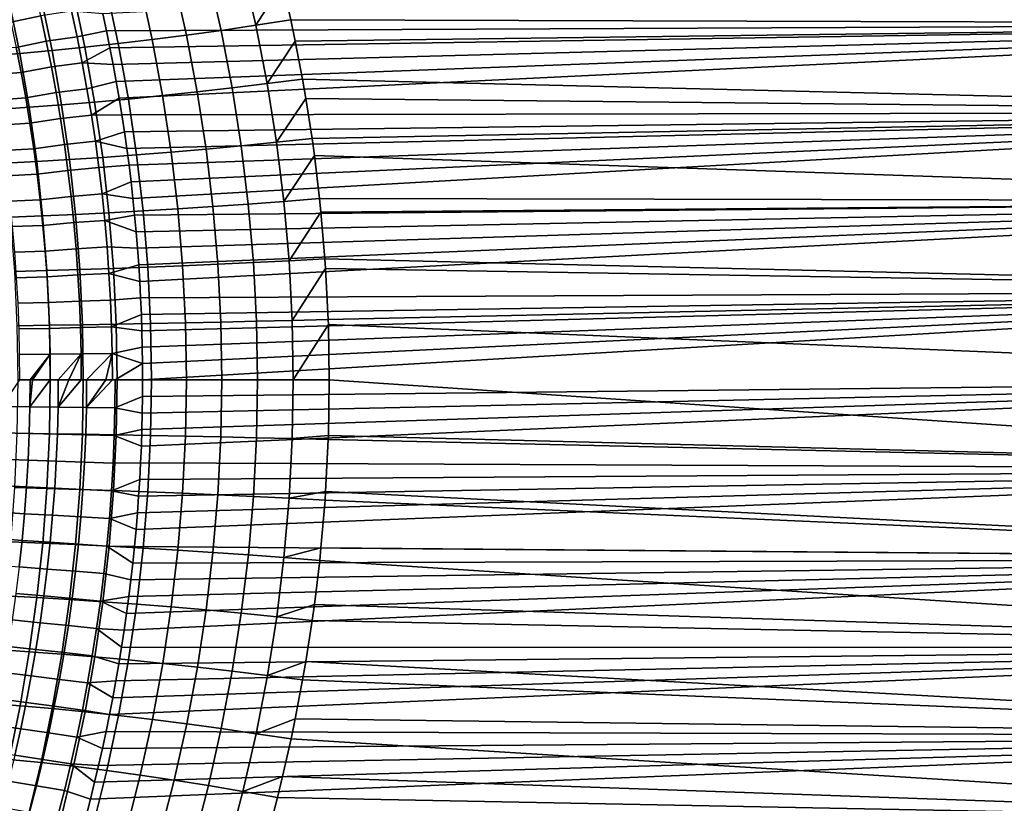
# Model space of a CAD drawing. Header units: metres. Extents: x -32 to 117, y -314 to 32.
# Tile 215 of 380: x 33 to 46, y -5 to 5. Entities that reach past the tile are written whole.
import ezdxf

# ---------------------------------------------------------------- set-up
doc = ezdxf.new("R2010")
doc.units = ezdxf.units.M
doc.layers.add('solid_24_501_064_XXX', color=7, linetype='CONTINUOUS')

msp = doc.modelspace()

# ---------------------------------------------------------------- linework, layer by layer
at = {"layer": 'solid_24_501_064_XXX'}
for points in [[(34.617878, 4.517783, 79.633125), (54.700001, 4.608648, 79.618118), (54.700001, 5.746029, 79.404068), (34.571262, 4.736703, 79.596443)], [(36.895153, 5.13135, 24.474207), (36.826054, 5.414036, 24.52841), (54.700001, 5.746029, 24.595928), (54.700001, 4.608648, 24.381884)], [(36.378922, 5.335156, 24.500599), (36.826054, 5.414036, 24.52841), (36.895153, 5.13135, 24.474207), (36.550491, 4.588867, 24.366161)], [(35.933296, 5.259676, 24.448963), (36.100128, 4.522869, 24.317999), (35.652317, 4.461311, 24.246023), (35.490173, 5.189285, 24.373943)], [(36.378922, 5.335156, 24.500599), (36.550491, 4.588867, 24.366161), (36.100128, 4.522869, 24.317999), (35.933296, 5.259676, 24.448963)], [(35.050785, 5.124181, 24.275745), (35.208328, 4.404368, 24.150433), (34.769424, 4.352199, 24.0315), (34.616364, 5.064547, 24.154648)], [(35.490173, 5.189285, 24.373943), (35.652317, 4.461311, 24.246023), (35.208328, 4.404368, 24.150433), (35.050785, 5.124181, 24.275745)], [(36.550491, 4.588867, 24.366161), (36.895153, 5.13135, 24.474207), (37.002556, 4.657771, 24.390125)], [(37.002556, 4.657771, 24.390125), (36.895153, 5.13135, 24.474207), (54.700001, 4.608648, 24.381884)], [(33.377487, 4.627478, 79.700111), (33.766647, 4.71253, 79.638046), (33.690426, 5.041363, 79.579994), (33.302933, 4.950762, 79.644249)], [(34.188122, 5.010549, 24.010988), (34.336845, 4.304954, 23.889565), (33.911812, 4.262765, 23.725023), (33.767262, 4.962337, 23.845167)], [(34.616364, 5.064547, 24.154648), (34.769424, 4.352199, 24.0315), (34.336845, 4.304954, 23.889565), (34.188122, 5.010549, 24.010988)], [(33.354961, 4.920049, 23.657652), (33.495537, 4.225752, 23.538347), (33.089195, 4.194021, 23.330063), (32.95237, 4.883801, 23.448963)], [(33.767262, 4.962337, 23.845167), (33.911812, 4.262765, 23.725023), (33.495537, 4.225752, 23.538347), (33.354961, 4.920049, 23.657652)], [(34.235729, 4.439097, 79.654892), (34.163723, 4.773396, 79.599144), (33.766647, 4.71253, 79.638046), (33.837917, 4.382247, 79.692307)], [(34.163723, 4.773396, 79.599144), (34.235729, 4.439097, 79.654892), (34.617878, 4.517783, 79.633125), (34.571262, 4.736703, 79.596443)], [(33.447193, 4.30284, 79.752319), (33.837917, 4.382247, 79.692307), (33.766647, 4.71253, 79.638046), (33.377487, 4.627478, 79.700111)], [(34.617878, 4.517783, 79.633125), (34.662117, 4.299245, 79.667969), (54.700001, 4.608648, 79.618118)], [(34.662117, 4.299245, 79.667969), (34.704029, 4.081063, 79.700989), (54.700001, 4.608648, 79.618118)], [(34.704029, 4.081063, 79.700989), (34.743671, 3.863208, 79.732216), (54.700001, 4.608648, 79.618118)], [(34.743671, 3.863208, 79.732216), (34.781094, 3.645652, 79.76165), (54.700001, 4.608648, 79.618118)], [(34.816349, 3.428367, 79.789322), (54.700001, 3.463393, 79.784973), (54.700001, 4.608648, 79.618118), (34.781094, 3.645652, 79.76165)], [(36.550491, 4.588867, 24.366161), (36.696968, 3.835373, 24.251461), (36.242493, 3.779433, 24.206348), (36.100128, 4.522869, 24.317999)], [(36.550491, 4.588867, 24.366161), (37.002556, 4.657771, 24.390125), (37.059406, 4.385205, 24.345526), (36.696968, 3.835373, 24.251461)], [(37.059406, 4.385205, 24.345526), (37.002556, 4.657771, 24.390125), (54.700001, 4.608648, 24.381884)], [(37.152939, 3.893719, 24.272055), (37.059406, 4.385205, 24.345526), (54.700001, 4.608648, 24.381884), (54.700001, 3.463393, 24.215023)], [(34.302677, 4.103363, 79.706711), (34.662117, 4.299245, 79.667969), (34.617878, 4.517783, 79.633125), (34.235729, 4.439097, 79.654892)], [(35.652317, 4.461311, 24.246023), (35.790623, 3.727247, 24.137047), (35.342655, 3.678966, 24.043755), (35.208328, 4.404368, 24.150433)], [(36.100128, 4.522869, 24.317999), (36.242493, 3.779433, 24.206348), (35.790623, 3.727247, 24.137047), (35.652317, 4.461311, 24.246023)], [(33.511978, 3.976928, 79.800827), (33.904171, 4.050599, 79.742744), (33.837917, 4.382247, 79.692307), (33.447193, 4.30284, 79.752319)], [(34.302677, 4.103363, 79.706711), (34.235729, 4.439097, 79.654892), (33.837917, 4.382247, 79.692307), (33.904171, 4.050599, 79.742744)], [(34.769424, 4.352199, 24.0315), (34.899864, 3.634728, 23.926735), (34.463524, 3.594659, 23.786327), (34.336845, 4.304954, 23.889565)], [(35.208328, 4.404368, 24.150433), (35.342655, 3.678966, 24.043755), (34.899864, 3.634728, 23.926735), (34.769424, 4.352199, 24.0315)], [(36.696968, 3.835373, 24.251461), (37.059406, 4.385205, 24.345526), (37.152939, 3.893719, 24.272055)], [(33.050079, 4.27019, 79.82402), (33.114708, 3.946575, 79.871635), (33.511978, 3.976928, 79.800827), (33.447193, 4.30284, 79.752319)], [(33.495537, 4.225752, 23.538347), (33.615166, 3.527475, 23.437017), (33.205578, 3.500553, 23.229115), (33.089195, 4.194021, 23.330063)], [(33.911812, 4.262765, 23.725023), (34.034882, 3.558874, 23.622932), (33.615166, 3.527475, 23.437017), (33.495537, 4.225752, 23.538347)], [(34.336845, 4.304954, 23.889565), (34.463524, 3.594659, 23.786327), (34.034882, 3.558874, 23.622932), (33.911812, 4.262765, 23.725023)], [(34.302677, 4.103363, 79.706711), (34.704029, 4.081063, 79.700989), (34.662117, 4.299245, 79.667969)], [(34.364494, 3.766281, 79.754555), (34.302677, 4.103363, 79.706711), (33.904171, 4.050599, 79.742744), (33.965343, 3.717669, 79.789307)], [(34.302677, 4.103363, 79.706711), (34.364494, 3.766281, 79.754555), (34.743671, 3.863208, 79.732216), (34.704029, 4.081063, 79.700989)], [(33.114708, 3.946575, 79.871635), (33.174374, 3.621813, 79.915573), (33.571793, 3.649817, 79.845604), (33.511978, 3.976928, 79.800827)], [(33.571793, 3.649817, 79.845604), (33.965343, 3.717669, 79.789307), (33.904171, 4.050599, 79.742744), (33.511978, 3.976928, 79.800827)], [(34.42112, 3.427936, 79.798378), (34.781094, 3.645652, 79.76165), (34.743671, 3.863208, 79.732216), (34.364494, 3.766281, 79.754555)], [(36.696968, 3.835373, 24.251461), (36.817749, 3.075746, 24.156921), (36.359837, 3.03036, 24.11438), (36.242493, 3.779433, 24.206348)], [(36.696968, 3.835373, 24.251461), (37.152939, 3.893719, 24.272055), (37.196266, 3.643303, 24.238041), (36.817749, 3.075746, 24.156921)], [(37.196266, 3.643303, 24.238041), (37.152939, 3.893719, 24.272055), (54.700001, 3.463393, 24.215023)], [(33.626575, 3.321587, 79.886604), (34.021378, 3.383538, 79.831947), (33.965343, 3.717669, 79.789307), (33.571793, 3.649817, 79.845604)], [(34.42112, 3.427936, 79.798378), (34.364494, 3.766281, 79.754555), (33.965343, 3.717669, 79.789307), (34.021378, 3.383538, 79.831947)], [(35.790623, 3.727247, 24.137047), (35.904572, 2.988016, 24.047337), (35.45327, 2.948835, 23.955984), (35.342655, 3.678966, 24.043755)], [(36.242493, 3.779433, 24.206348), (36.359837, 3.03036, 24.11438), (35.904572, 2.988016, 24.047337), (35.790623, 3.727247, 24.137047)], [(33.174374, 3.621813, 79.915573), (33.229015, 3.295977, 79.955803), (33.626575, 3.321587, 79.886604), (33.571793, 3.649817, 79.845604)], [(34.463524, 3.594659, 23.786327), (34.567753, 2.880406, 23.701479), (34.136093, 2.851356, 23.539059), (34.034882, 3.558874, 23.622932)], [(34.42112, 3.427936, 79.798378), (34.816349, 3.428367, 79.789322), (34.781094, 3.645652, 79.76165)], [(34.899864, 3.634728, 23.926735), (35.007236, 2.91293, 23.840588), (34.567753, 2.880406, 23.701479), (34.463524, 3.594659, 23.786327)], [(35.342655, 3.678966, 24.043755), (35.45327, 2.948835, 23.955984), (35.007236, 2.91293, 23.840588), (34.899864, 3.634728, 23.926735)], [(36.817749, 3.075746, 24.156921), (37.196266, 3.643303, 24.238041), (37.277199, 3.123056, 24.174715)], [(37.277199, 3.123056, 24.174715), (37.196266, 3.643303, 24.238041), (54.700001, 3.463393, 24.215023)], [(33.615166, 3.527475, 23.437017), (33.713505, 2.825863, 23.3538), (33.301205, 2.804002, 23.146233), (33.205578, 3.500553, 23.229115)], [(34.034882, 3.558874, 23.622932), (34.136093, 2.851356, 23.539059), (33.713505, 2.825863, 23.3538), (33.615166, 3.527475, 23.437017)], [(34.816349, 3.428367, 79.789322), (34.849384, 3.211418, 79.815224), (54.700001, 3.463393, 79.784973)], [(34.849384, 3.211418, 79.815224), (34.880085, 2.994921, 79.839371), (54.700001, 3.463393, 79.784973)], [(34.880085, 2.994921, 79.839371), (34.908504, 2.778843, 79.861763), (54.700001, 3.463393, 79.784973)], [(34.908504, 2.778843, 79.861763), (34.934685, 2.56315, 79.882439), (54.700001, 3.463393, 79.784973)], [(34.934685, 2.56315, 79.882439), (34.958679, 2.347806, 79.901398), (54.700001, 3.463393, 79.784973)], [(34.980534, 2.132776, 79.918655), (54.700001, 2.312222, 79.904366), (54.700001, 3.463393, 79.784973), (34.958679, 2.347806, 79.901398)], [(37.307285, 2.905457, 24.151152), (37.277199, 3.123056, 24.174715), (54.700001, 3.463393, 24.215023), (54.700001, 2.312222, 24.095634)], [(33.229015, 3.295977, 79.955803), (33.27858, 2.969142, 79.992271), (33.676266, 2.992314, 79.923775), (33.626575, 3.321587, 79.886604)], [(33.676266, 2.992314, 79.923775), (34.072212, 3.048291, 79.870621), (34.021378, 3.383538, 79.831947), (33.626575, 3.321587, 79.886604)], [(34.472492, 3.088418, 79.838127), (34.42112, 3.427936, 79.798378), (34.021378, 3.383538, 79.831947), (34.072212, 3.048291, 79.870621)], [(34.42112, 3.427936, 79.798378), (34.472492, 3.088418, 79.838127), (34.849384, 3.211418, 79.815224), (34.816349, 3.428367, 79.789322)], [(34.472492, 3.088418, 79.838127), (34.880085, 2.994921, 79.839371), (34.849384, 3.211418, 79.815224)], [(34.518555, 2.747822, 79.873764), (34.472492, 3.088418, 79.838127), (34.072212, 3.048291, 79.870621), (34.117786, 2.71202, 79.905281)], [(34.472492, 3.088418, 79.838127), (34.518555, 2.747822, 79.873764), (34.908504, 2.778843, 79.861763), (34.880085, 2.994921, 79.839371)], [(36.817749, 3.075746, 24.156921), (36.912247, 2.311052, 24.082972), (36.451614, 2.276637, 24.042479), (36.359837, 3.03036, 24.11438)], [(36.817749, 3.075746, 24.156921), (37.277199, 3.123056, 24.174715), (37.307285, 2.905457, 24.151152), (36.912247, 2.311052, 24.082972)], [(33.27858, 2.969142, 79.992271), (33.323017, 2.641392, 80.024956), (33.720818, 2.662088, 79.957092), (33.676266, 2.992314, 79.923775)], [(33.720818, 2.662088, 79.957092), (34.117786, 2.71202, 79.905281), (34.072212, 3.048291, 79.870621), (33.676266, 2.992314, 79.923775)], [(35.45327, 2.948835, 23.955984), (35.539726, 2.214809, 23.887432), (35.091122, 2.187576, 23.773331), (35.007236, 2.91293, 23.840588)], [(35.904572, 2.988016, 24.047337), (35.993664, 2.244525, 23.977236), (35.539726, 2.214809, 23.887432), (35.45327, 2.948835, 23.955984)], [(36.359837, 3.03036, 24.11438), (36.451614, 2.276637, 24.042479), (35.993664, 2.244525, 23.977236), (35.904572, 2.988016, 24.047337)], [(33.713505, 2.825863, 23.3538), (33.790245, 2.121524, 23.288897), (33.375805, 2.104936, 23.081608), (33.301205, 2.804002, 23.146233)], [(34.136093, 2.851356, 23.539059), (34.215107, 2.140865, 23.473627), (33.790245, 2.121524, 23.288897), (33.713505, 2.825863, 23.3538)], [(34.567753, 2.880406, 23.701479), (34.649155, 2.162904, 23.635263), (34.215107, 2.140865, 23.473627), (34.136093, 2.851356, 23.539059)], [(35.007236, 2.91293, 23.840588), (35.091122, 2.187576, 23.773331), (34.649155, 2.162904, 23.635263), (34.567753, 2.880406, 23.701479)], [(36.912247, 2.311052, 24.082972), (37.307285, 2.905457, 24.151152), (37.374268, 2.346811, 24.098522)], [(37.374268, 2.346811, 24.098522), (37.307285, 2.905457, 24.151152), (54.700001, 2.312222, 24.095634)], [(33.760208, 2.331022, 79.986542), (34.158085, 2.374848, 79.935928), (34.117786, 2.71202, 79.905281), (33.720818, 2.662088, 79.957092)], [(34.559284, 2.406277, 79.905266), (34.518555, 2.747822, 79.873764), (34.117786, 2.71202, 79.905281), (34.158085, 2.374848, 79.935928)], [(34.518555, 2.747822, 79.873764), (34.559284, 2.406277, 79.905266), (34.934685, 2.56315, 79.882439), (34.908504, 2.778843, 79.861763)], [(33.323017, 2.641392, 80.024956), (33.362305, 2.312837, 80.053833), (33.760208, 2.331022, 79.986542), (33.720818, 2.662088, 79.957092)], [(34.559284, 2.406277, 79.905266), (34.958679, 2.347806, 79.901398), (34.934685, 2.56315, 79.882439)], [(33.362305, 2.312837, 80.053833), (33.39642, 1.983592, 80.078911), (33.794415, 1.999236, 80.012108), (33.760208, 2.331022, 79.986542)], [(33.794415, 1.999236, 80.012108), (34.193081, 2.0369, 79.962532), (34.158085, 2.374848, 79.935928), (33.760208, 2.331022, 79.986542)], [(34.594654, 2.063915, 79.932632), (34.559284, 2.406277, 79.905266), (34.158085, 2.374848, 79.935928), (34.193081, 2.0369, 79.962532)], [(34.559284, 2.406277, 79.905266), (34.594654, 2.063915, 79.932632), (34.980534, 2.132776, 79.918655), (34.958679, 2.347806, 79.901398)], [(34.980534, 2.132776, 79.918655), (35.000305, 1.918024, 79.934227), (54.700001, 2.312222, 79.904366)], [(35.000305, 1.918024, 79.934227), (35.018036, 1.703513, 79.948128), (54.700001, 2.312222, 79.904366)], [(35.018036, 1.703513, 79.948128), (35.033714, 1.489272, 79.960365), (54.700001, 2.312222, 79.904366)], [(35.033714, 1.489272, 79.960365), (35.047276, 1.275377, 79.97094), (54.700001, 2.312222, 79.904366)], [(35.058723, 1.061841, 79.979858), (54.700001, 1.157099, 79.976082), (54.700001, 2.312222, 79.904366), (35.047276, 1.275377, 79.97094)], [(36.912247, 2.311052, 24.082972), (36.979984, 1.542448, 24.029974), (36.517384, 1.519328, 23.990969), (36.451614, 2.276637, 24.042479)], [(36.912247, 2.311052, 24.082972), (37.374268, 2.346811, 24.098522), (37.39222, 2.172407, 24.084402), (36.979984, 1.542448, 24.029974)], [(37.39222, 2.172407, 24.084402), (37.374268, 2.346811, 24.098522), (54.700001, 2.312222, 24.095634)], [(37.444008, 1.566696, 24.043865), (37.39222, 2.172407, 24.084402), (54.700001, 2.312222, 24.095634), (54.700001, 1.157099, 24.023918)], [(35.091122, 2.187576, 23.773331), (35.151173, 1.459487, 23.725201), (34.707409, 1.442908, 23.587889), (34.649155, 2.162904, 23.635263)], [(35.539726, 2.214809, 23.887432), (35.601639, 1.477786, 23.83836), (35.151173, 1.459487, 23.725201), (35.091122, 2.187576, 23.773331)], [(35.993664, 2.244525, 23.977236), (36.057484, 1.497753, 23.927036), (35.601639, 1.477786, 23.83836), (35.539726, 2.214809, 23.887432)], [(36.451614, 2.276637, 24.042479), (36.517384, 1.519328, 23.990969), (36.057484, 1.497753, 23.927036), (35.993664, 2.244525, 23.977236)], [(36.979984, 1.542448, 24.029974), (37.39222, 2.172407, 24.084402), (37.444008, 1.566696, 24.043865)], [(33.790245, 2.121524, 23.288897), (33.845131, 1.415098, 23.242481), (33.429138, 1.40395, 23.035393), (33.375805, 2.104936, 23.081608)], [(34.215107, 2.140865, 23.473627), (34.271637, 1.428097, 23.426826), (33.845131, 1.415098, 23.242481), (33.790245, 2.121524, 23.288897)], [(34.624645, 1.720869, 79.955826), (34.594654, 2.063915, 79.932632), (34.193081, 2.0369, 79.962532), (34.222752, 1.698303, 79.985092)], [(34.649155, 2.162904, 23.635263), (34.707409, 1.442908, 23.587889), (34.271637, 1.428097, 23.426826), (34.215107, 2.140865, 23.473627)], [(34.594654, 2.063915, 79.932632), (35.000305, 1.918024, 79.934227), (34.980534, 2.132776, 79.918655)], [(34.594654, 2.063915, 79.932632), (34.624645, 1.720869, 79.955826), (35.018036, 1.703513, 79.948128), (35.000305, 1.918024, 79.934227)], [(33.39642, 1.983592, 80.078911), (33.425343, 1.653771, 80.100166), (33.823414, 1.666847, 80.033783), (33.794415, 1.999236, 80.012108)], [(33.823414, 1.666847, 80.033783), (34.222752, 1.698303, 79.985092), (34.193081, 2.0369, 79.962532), (33.794415, 1.999236, 80.012108)], [(33.425343, 1.653771, 80.100166), (33.449055, 1.323488, 80.117592), (33.847191, 1.333974, 80.051552), (33.823414, 1.666847, 80.033783)], [(33.847191, 1.333974, 80.051552), (34.247082, 1.359183, 80.003593), (34.222752, 1.698303, 79.985092), (33.823414, 1.666847, 80.033783)], [(34.649239, 1.37727, 79.974854), (34.624645, 1.720869, 79.955826), (34.222752, 1.698303, 79.985092), (34.247082, 1.359183, 80.003593)], [(34.624645, 1.720869, 79.955826), (34.649239, 1.37727, 79.974854), (35.033714, 1.489272, 79.960365), (35.018036, 1.703513, 79.948128)], [(36.979984, 1.542448, 24.029974), (37.02076, 0.771352, 23.998075), (36.55695, 0.759744, 23.959974), (36.517384, 1.519328, 23.990969)], [(36.979984, 1.542448, 24.029974), (37.444008, 1.566696, 24.043865), (37.452541, 1.443554, 24.037237), (37.02076, 0.771352, 23.998075)], [(37.452541, 1.443554, 24.037237), (37.444008, 1.566696, 24.043865), (54.700001, 1.157099, 24.023918)], [(33.845131, 1.415098, 23.242481), (33.878036, 0.707408, 23.214548), (33.461098, 0.701809, 23.007574), (33.429138, 1.40395, 23.035393)], [(34.271637, 1.428097, 23.426826), (34.305546, 0.713935, 23.398666), (33.878036, 0.707408, 23.214548), (33.845131, 1.415098, 23.242481)], [(34.707409, 1.442908, 23.587889), (34.742374, 0.721373, 23.559391), (34.305546, 0.713935, 23.398666), (34.271637, 1.428097, 23.426826)], [(34.649239, 1.37727, 79.974854), (35.047276, 1.275377, 79.97094), (35.033714, 1.489272, 79.960365)], [(35.151173, 1.459487, 23.725201), (35.187241, 0.729698, 23.696249), (34.742374, 0.721373, 23.559391), (34.707409, 1.442908, 23.587889)], [(35.601639, 1.477786, 23.83836), (35.638844, 0.738886, 23.80884), (35.187241, 0.729698, 23.696249), (35.151173, 1.459487, 23.725201)], [(36.057484, 1.497753, 23.927036), (36.09586, 0.748911, 23.896835), (35.638844, 0.738886, 23.80884), (35.601639, 1.477786, 23.83836)], [(36.517384, 1.519328, 23.990969), (36.55695, 0.759744, 23.959974), (36.09586, 0.748911, 23.896835), (36.057484, 1.497753, 23.927036)], [(37.02076, 0.771352, 23.998075), (37.452541, 1.443554, 24.037237), (37.486324, 0.78399, 24.010979)], [(37.486324, 0.78399, 24.010979), (37.452541, 1.443554, 24.037237), (54.700001, 1.157099, 24.023918)], [(33.449055, 1.323488, 80.117592), (33.467537, 0.992855, 80.131172), (33.865723, 1.000735, 80.065407), (33.847191, 1.333974, 80.051552)], [(33.865723, 1.000735, 80.065407), (34.266048, 1.019667, 80.018013), (34.247082, 1.359183, 80.003593), (33.847191, 1.333974, 80.051552)], [(34.668411, 1.033252, 79.989685), (34.649239, 1.37727, 79.974854), (34.247082, 1.359183, 80.003593), (34.266048, 1.019667, 80.018013)], [(34.649239, 1.37727, 79.974854), (34.668411, 1.033252, 79.989685), (35.058723, 1.061841, 79.979858), (35.047276, 1.275377, 79.97094)], [(35.058723, 1.061841, 79.979858), (35.06805, 0.848678, 79.987137), (54.700001, 1.157099, 79.976082)], [(35.06805, 0.848678, 79.987137), (35.075264, 0.6359, 79.992775), (54.700001, 1.157099, 79.976082)], [(35.075264, 0.6359, 79.992775), (35.08036, 0.423519, 79.996796), (54.700001, 1.157099, 79.976082)], [(35.08036, 0.423519, 79.996796), (35.08334, 0.211549, 79.999199), (54.700001, 1.157099, 79.976082)], [(35.083302, -0.213767, 79.999184), (54.700001, 0, 80), (54.700001, 1.157099, 79.976082), (35.084202, 0, 80)], [(35.08334, 0.211549, 79.999199), (35.084202, 0, 80), (54.700001, 1.157099, 79.976082)], [(37.488556, 0.719183, 24.009237), (37.486324, 0.78399, 24.010979), (54.700001, 1.157099, 24.023918), (54.700001, 0, 24)], [(33.878994, 0.667248, 80.075333), (34.279629, 0.67988, 80.028343), (34.266048, 1.019667, 80.018013), (33.865723, 1.000735, 80.065407)], [(34.682144, 0.688946, 80.000305), (34.668411, 1.033252, 79.989685), (34.266048, 1.019667, 80.018013), (34.279629, 0.67988, 80.028343)], [(34.682144, 0.688946, 80.000305), (35.06805, 0.848678, 79.987137), (35.058723, 1.061841, 79.979858), (34.668411, 1.033252, 79.989685)], [(33.467537, 0.992855, 80.131172), (33.480766, 0.661987, 80.140907), (33.878994, 0.667248, 80.075333), (33.865723, 1.000735, 80.065407)], [(34.682144, 0.688946, 80.000305), (35.075264, 0.6359, 79.992775), (35.06805, 0.848678, 79.987137)], [(37.02076, 0.771352, 23.998075), (37.034409, 0, 23.9874), (36.570179, 0, 23.9496), (36.55695, 0.759744, 23.959974)], [(37.02076, 0.771352, 23.998075), (37.486324, 0.78399, 24.010979), (37.488556, 0.719183, 24.009237), (37.034409, 0, 23.9874)], [(33.878036, 0.707408, 23.214548), (33.888954, 0, 23.205166), (33.471687, 0, 22.99822), (33.461098, 0.701809, 23.007574)], [(33.480766, 0.661987, 80.140907), (33.488735, 0.330998, 80.146774), (33.886986, 0.33363, 80.081314), (33.878994, 0.667248, 80.075333)], [(34.305546, 0.713935, 23.398666), (34.316814, 0, 23.389215), (33.888954, 0, 23.205166), (33.878036, 0.707408, 23.214548)], [(33.886986, 0.33363, 80.081314), (34.287811, 0.339949, 80.034569), (34.279629, 0.67988, 80.028343), (33.878994, 0.667248, 80.075333)], [(34.690418, 0.344484, 80.006706), (34.682144, 0.688946, 80.000305), (34.279629, 0.67988, 80.028343), (34.287811, 0.339949, 80.034569)], [(34.742374, 0.721373, 23.559391), (34.754009, 0, 23.549833), (34.316814, 0, 23.389215), (34.305546, 0.713935, 23.398666)], [(34.682144, 0.688946, 80.000305), (34.690418, 0.344484, 80.006706), (35.08036, 0.423519, 79.996796), (35.075264, 0.6359, 79.992775)], [(35.187241, 0.729698, 23.696249), (35.199257, 0, 23.686546), (34.754009, 0, 23.549833), (34.742374, 0.721373, 23.559391)], [(35.638844, 0.738886, 23.80884), (35.651257, 0, 23.798952), (35.199257, 0, 23.686546), (35.187241, 0.729698, 23.696249)], [(36.09586, 0.748911, 23.896835), (36.108677, 0, 23.886723), (35.651257, 0, 23.798952), (35.638844, 0.738886, 23.80884)], [(36.55695, 0.759744, 23.959974), (36.570179, 0, 23.9496), (36.108677, 0, 23.886723), (36.09586, 0.748911, 23.896835)], [(37.034409, 0, 23.9874), (37.488556, 0.719183, 24.009237), (37.5, 0, 24)], [(37.488556, 0.719183, 24.009237), (54.700001, 0, 24), (54.700001, -1.157099, 24.023918), (37.5, 0, 24)], [(34.690418, 0.344484, 80.006706), (35.08334, 0.211549, 79.999199), (35.08036, 0.423519, 79.996796)], [(33.488735, 0.330998, 80.146774), (33.491417, 0, 80.148758), (33.627834, 0, 80.124184), (33.886986, 0.33363, 80.081314)], [(33.886986, 0.33363, 80.081314), (33.627834, 0, 80.124184), (33.657124, 0, 80.119202)], [(33.886986, 0.33363, 80.081314), (33.657124, 0, 80.119202), (33.889679, 0, 80.083336)], [(33.886986, 0.33363, 80.081314), (33.889679, 0, 80.083336), (33.992775, 0, 80.069511), (34.287811, 0.339949, 80.034569)], [(34.287811, 0.339949, 80.034569), (33.992775, 0, 80.069511), (34.130363, 0, 80.053032)], [(34.287811, 0.339949, 80.034569), (34.130363, 0, 80.053032), (34.290569, 0, 80.036674)], [(34.287811, 0.339949, 80.034569), (34.290569, 0, 80.036674), (34.35973, 0, 80.030548), (34.690418, 0.344484, 80.006706)], [(34.690418, 0.344484, 80.006706), (34.35973, 0, 80.030548), (34.606544, 0, 80.013252)], [(34.690418, 0.344484, 80.006706), (34.606544, 0, 80.013252), (34.693211, 0, 80.008865)], [(34.690418, 0.344484, 80.006706), (34.693211, 0, 80.008865), (34.728016, 0, 80.007355), (35.08334, 0.211549, 79.999199)], [(34.728016, 0, 80.007355), (35.084202, 0, 80), (35.08334, 0.211549, 79.999199)], [(33.878387, -0.695406, 23.214231), (33.461437, -0.689902, 23.007257), (33.471687, 0, 22.99822), (33.888954, 0, 23.205166)], [(34.305908, -0.701823, 23.39835), (33.878387, -0.695406, 23.214231), (33.888954, 0, 23.205166), (34.316814, 0, 23.389215)], [(34.742752, -0.709134, 23.559071), (34.305908, -0.701823, 23.39835), (34.316814, 0, 23.389215), (34.754009, 0, 23.549833)], [(34.728016, 0, 80.007355), (34.724998, -0.358818, 80.005013), (35.083302, -0.213767, 79.999184), (35.084202, 0, 80)], [(35.187634, -0.717318, 23.695925), (34.742752, -0.709134, 23.559071), (34.754009, 0, 23.549833), (35.199257, 0, 23.686546)], [(35.639252, -0.726351, 23.808512), (35.187634, -0.717318, 23.695925), (35.199257, 0, 23.686546), (35.651257, 0, 23.798952)], [(36.096279, -0.736207, 23.8965), (35.639252, -0.726351, 23.808512), (35.651257, 0, 23.798952), (36.108677, 0, 23.886723)], [(36.557384, -0.746856, 23.959631), (36.096279, -0.736207, 23.8965), (36.108677, 0, 23.886723), (36.570179, 0, 23.9496)], [(37.02121, -0.758268, 23.997723), (36.557384, -0.746856, 23.959631), (36.570179, 0, 23.9496), (37.034409, 0, 23.9874)], [(37.034409, 0, 23.9874), (37.5, 0, 24), (37.488548, -0.719231, 24.009239), (37.02121, -0.758268, 23.997723)], [(37.488548, -0.719231, 24.009239), (37.5, 0, 24), (54.700001, -1.157099, 24.023918)], [(33.624912, -0.346292, 80.122017), (33.627834, 0, 80.124184), (33.491417, 0, 80.148758), (33.262699, -0.341711, 80.19236)], [(33.657124, 0, 80.119202), (33.627834, 0, 80.124184), (33.624912, -0.346292, 80.122017)], [(33.889679, 0, 80.083336), (33.657124, 0, 80.119202), (33.624912, -0.346292, 80.122017)], [(33.989822, -0.350351, 80.067284), (33.992775, 0, 80.069511), (33.889679, 0, 80.083336), (33.624912, -0.346292, 80.122017)], [(34.130363, 0, 80.053032), (33.992775, 0, 80.069511), (33.989822, -0.350351, 80.067284)], [(34.290569, 0, 80.036674), (34.130363, 0, 80.053032), (33.989822, -0.350351, 80.067284)], [(34.356743, -0.354474, 80.028267), (34.35973, 0, 80.030548), (34.290569, 0, 80.036674), (33.989822, -0.350351, 80.067284)], [(34.606544, 0, 80.013252), (34.35973, 0, 80.030548), (34.356743, -0.354474, 80.028267)], [(34.693211, 0, 80.008865), (34.606544, 0, 80.013252), (34.356743, -0.354474, 80.028267)], [(34.724998, -0.358818, 80.005013), (34.728016, 0, 80.007355), (34.693211, 0, 80.008865), (34.356743, -0.354474, 80.028267)], [(35.067707, -0.857198, 79.986877), (35.058212, -1.072343, 79.979462), (54.700001, -1.157099, 79.976082), (54.700001, 0, 80)], [(35.075054, -0.642379, 79.99263), (35.067707, -0.857198, 79.986877), (54.700001, 0, 80)], [(35.08025, -0.427898, 79.996727), (35.075054, -0.642379, 79.99263), (54.700001, 0, 80)], [(35.083302, -0.213767, 79.999184), (35.08025, -0.427898, 79.996727), (54.700001, 0, 80)], [(34.724998, -0.358818, 80.005013), (35.08025, -0.427898, 79.996727), (35.083302, -0.213767, 79.999184)], [(33.616241, -0.692562, 80.115601), (33.624912, -0.346292, 80.122017), (33.262699, -0.341711, 80.19236), (33.254162, -0.683406, 80.186134)], [(33.981052, -0.700676, 80.060699), (33.989822, -0.350351, 80.067284), (33.624912, -0.346292, 80.122017), (33.616241, -0.692562, 80.115601)], [(34.347881, -0.708916, 80.0215), (34.356743, -0.354474, 80.028267), (33.989822, -0.350351, 80.067284), (33.981052, -0.700676, 80.060699)], [(34.716045, -0.7176, 79.998077), (34.724998, -0.358818, 80.005013), (34.356743, -0.354474, 80.028267), (34.347881, -0.708916, 80.0215)], [(34.724998, -0.358818, 80.005013), (34.716045, -0.7176, 79.998077), (35.075054, -0.642379, 79.99263), (35.08025, -0.427898, 79.996727)], [(33.601833, -1.03868, 80.104942), (33.616241, -0.692562, 80.115601), (33.254162, -0.683406, 80.186134), (33.239975, -1.024961, 80.175797)], [(33.461437, -0.689902, 23.007257), (33.878387, -0.695406, 23.214231), (33.84586, -1.403131, 23.241854), (33.429844, -1.392076, 23.034767)], [(33.966484, -1.050837, 80.049759), (33.981052, -0.700676, 80.060699), (33.616241, -0.692562, 80.115601), (33.601833, -1.03868, 80.104942)], [(33.878387, -0.695406, 23.214231), (34.305908, -0.701823, 23.39835), (34.272385, -1.416021, 23.426195), (33.84586, -1.403131, 23.241854)], [(34.333168, -1.063184, 80.010277), (34.347881, -0.708916, 80.0215), (33.981052, -0.700676, 80.060699), (33.966484, -1.050837, 80.049759)], [(34.305908, -0.701823, 23.39835), (34.742752, -0.709134, 23.559071), (34.708183, -1.430708, 23.587252), (34.272385, -1.416021, 23.426195)], [(34.701183, -1.076195, 79.986565), (34.716045, -0.7176, 79.998077), (34.347881, -0.708916, 80.0215), (34.333168, -1.063184, 80.010277)], [(34.716045, -0.7176, 79.998077), (34.701183, -1.076195, 79.986565), (35.058212, -1.072343, 79.979462), (35.067707, -0.857198, 79.986877)], [(34.742752, -0.709134, 23.559071), (35.187634, -0.717318, 23.695925), (35.151974, -1.447149, 23.724554), (34.708183, -1.430708, 23.587252)], [(34.716045, -0.7176, 79.998077), (35.067707, -0.857198, 79.986877), (35.075054, -0.642379, 79.99263)], [(35.187634, -0.717318, 23.695925), (35.639252, -0.726351, 23.808512), (35.602467, -1.465295, 23.8377), (35.151974, -1.447149, 23.724554)], [(35.639252, -0.726351, 23.808512), (36.096279, -0.736207, 23.8965), (36.058338, -1.485095, 23.926361), (35.602467, -1.465295, 23.8377)], [(36.096279, -0.736207, 23.8965), (36.557384, -0.746856, 23.959631), (36.518261, -1.50649, 23.990278), (36.058338, -1.485095, 23.926361)], [(36.557384, -0.746856, 23.959631), (37.02121, -0.758268, 23.997723), (36.980896, -1.529417, 24.029261), (36.518261, -1.50649, 23.990278)], [(37.02121, -0.758268, 23.997723), (37.48679, -0.770757, 24.010611), (37.45253, -1.443622, 24.037239), (36.980896, -1.529417, 24.029261)], [(37.02121, -0.758268, 23.997723), (37.488548, -0.719231, 24.009239), (37.48679, -0.770757, 24.010611)], [(37.48679, -0.770757, 24.010611), (37.488548, -0.719231, 24.009239), (54.700001, -1.157099, 24.023918)], [(37.48679, -0.770757, 24.010611), (54.700001, -1.157099, 24.023918), (54.700001, -2.312222, 24.095634), (37.45253, -1.443622, 24.037239)], [(33.581707, -1.384515, 80.090065), (33.601833, -1.03868, 80.104942), (33.239975, -1.024961, 80.175797), (33.220158, -1.366252, 80.161369)], [(33.946136, -1.400698, 80.034477), (33.966484, -1.050837, 80.049759), (33.601833, -1.03868, 80.104942), (33.581707, -1.384515, 80.090065)], [(34.312614, -1.417133, 79.994606), (34.333168, -1.063184, 80.010277), (33.966484, -1.050837, 80.049759), (33.946136, -1.400698, 80.034477)], [(34.680428, -1.434454, 79.97049), (34.701183, -1.076195, 79.986565), (34.333168, -1.063184, 80.010277), (34.312614, -1.417133, 79.994606)], [(34.680428, -1.434454, 79.97049), (35.046566, -1.287799, 79.970367), (35.058212, -1.072343, 79.979462), (34.701183, -1.076195, 79.986565)], [(35.058212, -1.072343, 79.979462), (35.046566, -1.287799, 79.970367), (54.700001, -1.157099, 79.976082)], [(34.998779, -1.935895, 79.932999), (34.978638, -2.152437, 79.917145), (54.700001, -2.312222, 79.904366), (54.700001, -1.157099, 79.976082)], [(35.01683, -1.719594, 79.947144), (34.998779, -1.935895, 79.932999), (54.700001, -1.157099, 79.976082)], [(35.032772, -1.503554, 79.959602), (35.01683, -1.719594, 79.947144), (54.700001, -1.157099, 79.976082)], [(35.046566, -1.287799, 79.970367), (35.032772, -1.503554, 79.959602), (54.700001, -1.157099, 79.976082)], [(33.555885, -1.729936, 80.070976), (33.581707, -1.384515, 80.090065), (33.220158, -1.366252, 80.161369), (33.194729, -1.707156, 80.14286)], [(33.429844, -1.392076, 23.034767), (33.84586, -1.403131, 23.241854), (33.791351, -2.109601, 23.287958), (33.376877, -2.093103, 23.080673)], [(33.920033, -1.75012, 80.014885), (33.946136, -1.400698, 80.034477), (33.581707, -1.384515, 80.090065), (33.555885, -1.729936, 80.070976)], [(34.286251, -1.77062, 79.974503), (34.312614, -1.417133, 79.994606), (33.946136, -1.400698, 80.034477), (33.920033, -1.75012, 80.014885)], [(34.680428, -1.434454, 79.97049), (35.032772, -1.503554, 79.959602), (35.046566, -1.287799, 79.970367)], [(33.84586, -1.403131, 23.241854), (34.272385, -1.416021, 23.426195), (34.216248, -2.128836, 23.472681), (33.791351, -2.109601, 23.287958)], [(34.272385, -1.416021, 23.426195), (34.708183, -1.430708, 23.587252), (34.650326, -2.150754, 23.634304), (34.216248, -2.128836, 23.472681)], [(34.653805, -1.792227, 79.94986), (34.680428, -1.434454, 79.97049), (34.312614, -1.417133, 79.994606), (34.286251, -1.77062, 79.974503)], [(34.708183, -1.430708, 23.587252), (35.151974, -1.447149, 23.724554), (35.092331, -2.175291, 23.772358), (34.650326, -2.150754, 23.634304)], [(34.680428, -1.434454, 79.97049), (34.653805, -1.792227, 79.94986), (35.01683, -1.719594, 79.947144), (35.032772, -1.503554, 79.959602)], [(35.151974, -1.447149, 23.724554), (35.602467, -1.465295, 23.8377), (35.540974, -2.202376, 23.886442), (35.092331, -2.175291, 23.772358)], [(35.602467, -1.465295, 23.8377), (36.058338, -1.485095, 23.926361), (35.994949, -2.231929, 23.976221), (35.540974, -2.202376, 23.886442)], [(36.058338, -1.485095, 23.926361), (36.518261, -1.50649, 23.990278), (36.452938, -2.263865, 24.041439), (35.994949, -2.231929, 23.976221)], [(36.518261, -1.50649, 23.990278), (36.980896, -1.529417, 24.029261), (36.913612, -2.298092, 24.081902), (36.452938, -2.263865, 24.041439)], [(36.980896, -1.529417, 24.029261), (37.45253, -1.443622, 24.037239), (37.44495, -1.553508, 24.043129)], [(37.44495, -1.553508, 24.043129), (37.45253, -1.443622, 24.037239), (54.700001, -2.312222, 24.095634)], [(36.980896, -1.529417, 24.029261), (37.44495, -1.553508, 24.043129), (37.392212, -2.172465, 24.084406), (36.913612, -2.298092, 24.081902)], [(37.392212, -2.172465, 24.084406), (37.44495, -1.553508, 24.043129), (54.700001, -2.312222, 24.095634)], [(33.524387, -2.074812, 80.047699), (33.555885, -1.729936, 80.070976), (33.194729, -1.707156, 80.14286), (33.163708, -2.047548, 80.120285)], [(33.888191, -2.098967, 79.990982), (33.920033, -1.75012, 80.014885), (33.555885, -1.729936, 80.070976), (33.524387, -2.074812, 80.047699)], [(34.254097, -2.123502, 79.949982), (34.286251, -1.77062, 79.974503), (33.920033, -1.75012, 80.014885), (33.888191, -2.098967, 79.990982)], [(34.62133, -2.149364, 79.924706), (34.653805, -1.792227, 79.94986), (34.286251, -1.77062, 79.974503), (34.254097, -2.123502, 79.949982)], [(34.653805, -1.792227, 79.94986), (34.998779, -1.935895, 79.932999), (35.01683, -1.719594, 79.947144)], [(34.653805, -1.792227, 79.94986), (34.62133, -2.149364, 79.924706), (34.978638, -2.152437, 79.917145), (34.998779, -1.935895, 79.932999)], [(33.487232, -2.419012, 80.020233), (33.524387, -2.074812, 80.047699), (33.163708, -2.047548, 80.120285), (33.127113, -2.387304, 80.093643)], [(33.376877, -2.093103, 23.080673), (33.791351, -2.109601, 23.287958), (33.714985, -2.813986, 23.352549), (33.302643, -2.792213, 23.144987)], [(33.850632, -2.447101, 79.962784), (33.888191, -2.098967, 79.990982), (33.524387, -2.074812, 80.047699), (33.487232, -2.419012, 80.020233)], [(33.791351, -2.109601, 23.287958), (34.216248, -2.128836, 23.472681), (34.137615, -2.839377, 23.537798), (33.714985, -2.813986, 23.352549)], [(34.216167, -2.475635, 79.921059), (34.254097, -2.123502, 79.949982), (33.888191, -2.098967, 79.990982), (33.850632, -2.447101, 79.962784)], [(34.216248, -2.128836, 23.472681), (34.650326, -2.150754, 23.634304), (34.569321, -2.868311, 23.700203), (34.137615, -2.839377, 23.537798)], [(34.583031, -2.505715, 79.895042), (34.62133, -2.149364, 79.924706), (34.254097, -2.123502, 79.949982), (34.216167, -2.475635, 79.921059)], [(34.650326, -2.150754, 23.634304), (35.092331, -2.175291, 23.772358), (35.00885, -2.900705, 23.839293), (34.569321, -2.868311, 23.700203)], [(34.62133, -2.149364, 79.924706), (34.583031, -2.505715, 79.895042), (34.931938, -2.586233, 79.880302), (34.956367, -2.369218, 79.899582)], [(34.62133, -2.149364, 79.924706), (34.956367, -2.369218, 79.899582), (34.978638, -2.152437, 79.917145)], [(34.978638, -2.152437, 79.917145), (34.956367, -2.369218, 79.899582), (54.700001, -2.312222, 79.904366)], [(35.092331, -2.175291, 23.772358), (35.540974, -2.202376, 23.886442), (35.454937, -2.936466, 23.954664), (35.00885, -2.900705, 23.839293)], [(35.540974, -2.202376, 23.886442), (35.994949, -2.231929, 23.976221), (35.906288, -2.97549, 24.045986), (35.454937, -2.936466, 23.954664)], [(35.994949, -2.231929, 23.976221), (36.452938, -2.263865, 24.041439), (36.361603, -3.017664, 24.112995), (35.906288, -2.97549, 24.045986)], [(36.452938, -2.263865, 24.041439), (36.913612, -2.298092, 24.081902), (36.819569, -3.062867, 24.155499), (36.361603, -3.017664, 24.112995)], [(36.913612, -2.298092, 24.081902), (37.392212, -2.172465, 24.084406), (37.375664, -2.333688, 24.097422)], [(37.392212, -2.172465, 24.084406), (54.700001, -2.312222, 24.095634), (54.700001, -3.463393, 24.215023), (37.375664, -2.333688, 24.097422)], [(33.807381, -2.794385, 79.930298), (33.850632, -2.447101, 79.962784), (33.487232, -2.419012, 80.020233), (33.444443, -2.762404, 79.988586)], [(34.845345, -3.238648, 79.812065), (34.811928, -3.456562, 79.785828), (54.700001, -3.463393, 79.784973), (54.700001, -2.312222, 79.904366)], [(34.876461, -3.020952, 79.836555), (34.845345, -3.238648, 79.812065), (54.700001, -2.312222, 79.904366)], [(34.905315, -2.803479, 79.859299), (34.876461, -3.020952, 79.836555), (54.700001, -2.312222, 79.904366)], [(34.931938, -2.586233, 79.880302), (34.905315, -2.803479, 79.859299), (54.700001, -2.312222, 79.904366)], [(34.956367, -2.369218, 79.899582), (34.931938, -2.586233, 79.880302), (54.700001, -2.312222, 79.904366)], [(36.913612, -2.298092, 24.081902), (37.375664, -2.333688, 24.097422), (37.307281, -2.905478, 24.151154), (36.819569, -3.062867, 24.155499)], [(37.307281, -2.905478, 24.151154), (37.375664, -2.333688, 24.097422), (54.700001, -3.463393, 24.215023)], [(34.172493, -2.826875, 79.887749), (34.216167, -2.475635, 79.921059), (33.850632, -2.447101, 79.962784), (33.807381, -2.794385, 79.930298)], [(34.538929, -2.86113, 79.86087), (34.583031, -2.505715, 79.895042), (34.216167, -2.475635, 79.921059), (34.172493, -2.826875, 79.887749)], [(34.583031, -2.505715, 79.895042), (34.538929, -2.86113, 79.86087), (34.905315, -2.803479, 79.859299), (34.931938, -2.586233, 79.880302)], [(33.302643, -2.792213, 23.144987), (33.714985, -2.813986, 23.352549), (33.617012, -3.515645, 23.435459), (33.207371, -3.488806, 23.227564)], [(33.758457, -3.140683, 79.893547), (33.807381, -2.794385, 79.930298), (33.444443, -2.762404, 79.988586), (33.396042, -3.104859, 79.952782)], [(34.123089, -3.177081, 79.85006), (34.172493, -2.826875, 79.887749), (33.807381, -2.794385, 79.930298), (33.758457, -3.140683, 79.893547)], [(33.714985, -2.813986, 23.352549), (34.137615, -2.839377, 23.537798), (34.036781, -3.546946, 23.621363), (33.617012, -3.515645, 23.435459)], [(34.137615, -2.839377, 23.537798), (34.569321, -2.868311, 23.700203), (34.465481, -3.58262, 23.78474), (34.036781, -3.546946, 23.621363)], [(34.489048, -3.215462, 79.82222), (34.538929, -2.86113, 79.86087), (34.172493, -2.826875, 79.887749), (34.123089, -3.177081, 79.85006)], [(34.569321, -2.868311, 23.700203), (35.00885, -2.900705, 23.839293), (34.901878, -3.622564, 23.925123), (34.465481, -3.58262, 23.78474)], [(34.538929, -2.86113, 79.86087), (34.489048, -3.215462, 79.82222), (34.845345, -3.238648, 79.812065), (34.876461, -3.020952, 79.836555)], [(34.538929, -2.86113, 79.86087), (34.876461, -3.020952, 79.836555), (34.905315, -2.803479, 79.859299)], [(35.00885, -2.900705, 23.839293), (35.454937, -2.936466, 23.954664), (35.344727, -3.666665, 24.04211), (34.901878, -3.622564, 23.925123)], [(36.819569, -3.062867, 24.155499), (37.307281, -2.905478, 24.151154), (37.279068, -3.110023, 24.173254)], [(37.279068, -3.110023, 24.173254), (37.307281, -2.905478, 24.151154), (54.700001, -3.463393, 24.215023)], [(35.454937, -2.936466, 23.954664), (35.906288, -2.97549, 24.045986), (35.792759, -3.714795, 24.135368), (35.344727, -3.666665, 24.04211)], [(35.906288, -2.97549, 24.045986), (36.361603, -3.017664, 24.112995), (36.24469, -3.766818, 24.204628), (35.792759, -3.714795, 24.135368)], [(36.361603, -3.017664, 24.112995), (36.819569, -3.062867, 24.155499), (36.69923, -3.822583, 24.249693), (36.24469, -3.766818, 24.204628)], [(33.703915, -3.485886, 79.852562), (33.758457, -3.140683, 79.893547), (33.396042, -3.104859, 79.952782), (33.342083, -3.446273, 79.912834)], [(34.068016, -3.526139, 79.808029), (34.123089, -3.177081, 79.85006), (33.758457, -3.140683, 79.893547), (33.703915, -3.485886, 79.852562)], [(34.433441, -3.568592, 79.779121), (34.489048, -3.215462, 79.82222), (34.123089, -3.177081, 79.85006), (34.068016, -3.526139, 79.808029)], [(36.819569, -3.062867, 24.155499), (37.279068, -3.110023, 24.173254), (37.196274, -3.643276, 24.238037), (36.69923, -3.822583, 24.249693)], [(37.279068, -3.110023, 24.173254), (54.700001, -3.463393, 24.215023), (54.700001, -4.608648, 24.381884), (37.196274, -3.643276, 24.238037)], [(34.489048, -3.215462, 79.82222), (34.433441, -3.568592, 79.779121), (34.776283, -3.674597, 79.757835), (34.811928, -3.456562, 79.785828)], [(34.489048, -3.215462, 79.82222), (34.811928, -3.456562, 79.785828), (34.845345, -3.238648, 79.812065)], [(33.207371, -3.488806, 23.227564), (33.617012, -3.515645, 23.435459), (33.497746, -4.213973, 23.536488), (33.091343, -4.182321, 23.328211)], [(33.643822, -3.829902, 79.807388), (33.703915, -3.485886, 79.852562), (33.342083, -3.446273, 79.912834), (33.282623, -3.786558, 79.868813)], [(33.617012, -3.515645, 23.435459), (34.036781, -3.546946, 23.621363), (33.914085, -4.250893, 23.723148), (33.497746, -4.213973, 23.536488)], [(34.007339, -3.873952, 79.761719), (34.068016, -3.526139, 79.808029), (33.703915, -3.485886, 79.852562), (33.643822, -3.829902, 79.807388)], [(34.036781, -3.546946, 23.621363), (34.465481, -3.58262, 23.78474), (34.33918, -4.292976, 23.887667), (33.914085, -4.250893, 23.723148)], [(34.372177, -3.920418, 79.731644), (34.433441, -3.568592, 79.779121), (34.068016, -3.526139, 79.808029), (34.007339, -3.873952, 79.761719)], [(34.656178, -4.32928, 79.663284), (34.611603, -4.547873, 79.628189), (54.700001, -4.608648, 79.618118), (54.700001, -3.463393, 79.784973)], [(34.698456, -4.110904, 79.696579), (34.656178, -4.32928, 79.663284), (54.700001, -3.463393, 79.784973)], [(34.738476, -3.892694, 79.728088), (34.698456, -4.110904, 79.696579), (54.700001, -3.463393, 79.784973)], [(34.776283, -3.674597, 79.757835), (34.738476, -3.892694, 79.728088), (54.700001, -3.463393, 79.784973)], [(34.811928, -3.456562, 79.785828), (34.776283, -3.674597, 79.757835), (54.700001, -3.463393, 79.784973)], [(34.465481, -3.58262, 23.78474), (34.901878, -3.622564, 23.925123), (34.771828, -4.340104, 24.029575), (34.33918, -4.292976, 23.887667)], [(34.433441, -3.568592, 79.779121), (34.372177, -3.920418, 79.731644), (34.738476, -3.892694, 79.728088), (34.776283, -3.674597, 79.757835)], [(34.901878, -3.622564, 23.925123), (35.344727, -3.666665, 24.04211), (35.210804, -4.392142, 24.148472), (34.771828, -4.340104, 24.029575)], [(35.344727, -3.666665, 24.04211), (35.792759, -3.714795, 24.135368), (35.654861, -4.448943, 24.24402), (35.210804, -4.392142, 24.148472)], [(36.69923, -3.822583, 24.249693), (37.196274, -3.643276, 24.238037), (37.155251, -3.880772, 24.270239)], [(37.155251, -3.880772, 24.270239), (37.196274, -3.643276, 24.238037), (54.700001, -4.608648, 24.381884)], [(33.578236, -4.172638, 79.75808), (33.643822, -3.829902, 79.807388), (33.282623, -3.786558, 79.868813), (33.217728, -4.125625, 79.82074)], [(35.792759, -3.714795, 24.135368), (36.24469, -3.766818, 24.204628), (36.102745, -4.510346, 24.315948), (35.654861, -4.448943, 24.24402)], [(36.24469, -3.766818, 24.204628), (36.69923, -3.822583, 24.249693), (36.553185, -4.576178, 24.364054), (36.102745, -4.510346, 24.315948)], [(36.69923, -3.822583, 24.249693), (37.155251, -3.880772, 24.270239), (37.059425, -4.385116, 24.34551), (36.553185, -4.576178, 24.364054)], [(33.941124, -4.220424, 79.711174), (34.007339, -3.873952, 79.761719), (33.643822, -3.829902, 79.807388), (33.578236, -4.172638, 79.75808)], [(34.305328, -4.27084, 79.679825), (34.372177, -3.920418, 79.731644), (34.007339, -3.873952, 79.761719), (33.941124, -4.220424, 79.711174)], [(34.372177, -3.920418, 79.731644), (34.305328, -4.27084, 79.679825), (34.656178, -4.32928, 79.663284), (34.698456, -4.110904, 79.696579)], [(34.372177, -3.920418, 79.731644), (34.698456, -4.110904, 79.696579), (34.738476, -3.892694, 79.728088)], [(37.059425, -4.385116, 24.34551), (37.155251, -3.880772, 24.270239), (54.700001, -4.608648, 24.381884)], [(33.091343, -4.182321, 23.328211), (33.497746, -4.213973, 23.536488), (33.357525, -4.908329, 23.655489), (32.954868, -4.872155, 23.446808)], [(33.507229, -4.514002, 79.704674), (33.578236, -4.172638, 79.75808), (33.217728, -4.125625, 79.82074), (33.147457, -4.463387, 79.768677)], [(33.869438, -4.565456, 79.656441), (33.941124, -4.220424, 79.711174), (33.578236, -4.172638, 79.75808), (33.507229, -4.514002, 79.704674)], [(33.497746, -4.213973, 23.536488), (33.914085, -4.250893, 23.723148), (33.769897, -4.950531, 23.842989), (33.357525, -4.908329, 23.655489)], [(33.914085, -4.250893, 23.723148), (34.33918, -4.292976, 23.887667), (34.19083, -4.998644, 24.008785), (33.769897, -4.950531, 23.842989)], [(34.232964, -4.619756, 79.623726), (34.305328, -4.27084, 79.679825), (33.941124, -4.220424, 79.711174), (33.869438, -4.565456, 79.656441)], [(34.33918, -4.292976, 23.887667), (34.771828, -4.340104, 24.029575), (34.619148, -5.052532, 24.152414), (34.19083, -4.998644, 24.008785)], [(34.305328, -4.27084, 79.679825), (34.232964, -4.619756, 79.623726), (34.611603, -4.547873, 79.628189), (34.656178, -4.32928, 79.663284)], [(34.771828, -4.340104, 24.029575), (35.210804, -4.392142, 24.148472), (35.05365, -5.112044, 24.273472), (34.619148, -5.052532, 24.152414)], [(35.210804, -4.392142, 24.148472), (35.654861, -4.448943, 24.24402), (35.493118, -5.177013, 24.371622), (35.05365, -5.112044, 24.273472)], [(35.654861, -4.448943, 24.24402), (36.102745, -4.510346, 24.315948), (35.936325, -5.247259, 24.446589), (35.493118, -5.177013, 24.371622)], [(36.553185, -4.576178, 24.364054), (37.059425, -4.385116, 24.34551), (37.005314, -4.644937, 24.387964)], [(37.059425, -4.385116, 24.34551), (54.700001, -4.608648, 24.381884), (54.700001, -5.746029, 24.595928), (37.005314, -4.644937, 24.387964)], [(33.430866, -4.8539, 79.647232), (33.507229, -4.514002, 79.704674), (33.147457, -4.463387, 79.768677), (33.071884, -4.799753, 79.712669)], [(33.792355, -4.908953, 79.59758), (33.869438, -4.565456, 79.656441), (33.507229, -4.514002, 79.704674), (33.430866, -4.8539, 79.647232)], [(34.155155, -4.967064, 79.5634), (34.232964, -4.619756, 79.623726), (33.869438, -4.565456, 79.656441), (33.792355, -4.908953, 79.59758)], [(34.232964, -4.619756, 79.623726), (34.564678, -4.766731, 79.59127), (34.611603, -4.547873, 79.628189)], [(34.611603, -4.547873, 79.628189), (34.564678, -4.766731, 79.59127), (54.700001, -4.608648, 79.618118)], [(36.102745, -4.510346, 24.315948), (36.553185, -4.576178, 24.364054), (36.382034, -5.322584, 24.498161), (35.936325, -5.247259, 24.446589)], [(36.553185, -4.576178, 24.364054), (37.005314, -4.644937, 24.387964), (36.895191, -5.131207, 24.47418), (36.382034, -5.322584, 24.498161)], [(34.232964, -4.619756, 79.623726), (34.155155, -4.967064, 79.5634), (34.515362, -4.985907, 79.552505), (34.564678, -4.766731, 79.59127)], [(34.409546, -5.425179, 79.469391), (34.35326, -5.644954, 79.425072), (54.700001, -5.746029, 79.404068), (54.700001, -4.608648, 79.618118)], [(34.463612, -5.205448, 79.511879), (34.409546, -5.425179, 79.469391), (54.700001, -4.608648, 79.618118)], [(34.515362, -4.985907, 79.552505), (34.463612, -5.205448, 79.511879), (54.700001, -4.608648, 79.618118)], [(34.564678, -4.766731, 79.59127), (34.515362, -4.985907, 79.552505), (54.700001, -4.608648, 79.618118)], [(36.895191, -5.131207, 24.47418), (37.005314, -4.644937, 24.387964), (54.700001, -5.746029, 24.595928)], [(33.357525, -4.908329, 23.655489), (33.769897, -4.950531, 23.842989), (33.604618, -5.645181, 23.980669), (33.196712, -5.59807, 23.792276)], [(33.709938, -5.250817, 79.53463), (33.792355, -4.908953, 79.59758), (33.430866, -4.8539, 79.647232), (33.349216, -5.192238, 79.585793)], [(33.769897, -4.950531, 23.842989), (34.19083, -4.998644, 24.008785), (34.020866, -5.6989, 24.14785), (33.604618, -5.645181, 23.980669)], [(34.071972, -5.312665, 79.498901), (34.155155, -4.967064, 79.5634), (33.792355, -4.908953, 79.59758), (33.709938, -5.250817, 79.53463)], [(34.155155, -4.967064, 79.5634), (34.071972, -5.312665, 79.498901), (34.409546, -5.425179, 79.469391), (34.463612, -5.205448, 79.511879)], [(34.155155, -4.967064, 79.5634), (34.463612, -5.205448, 79.511879), (34.515362, -4.985907, 79.552505)], [(34.19083, -4.998644, 24.008785), (34.619148, -5.052532, 24.152414), (34.444309, -5.759079, 24.293356), (34.020866, -5.6989, 24.14785)], [(34.619148, -5.052532, 24.152414), (35.05365, -5.112044, 24.273472), (34.873779, -5.82555, 24.416788), (34.444309, -5.759079, 24.293356)], [(33.622257, -5.590949, 79.467644), (33.709938, -5.250817, 79.53463), (33.349216, -5.192238, 79.585793), (33.262341, -5.528924, 79.520401)], [(35.05365, -5.112044, 24.273472), (35.493118, -5.177013, 24.371622), (35.30809, -5.898131, 24.517805), (34.873779, -5.82555, 24.416788)], [(35.493118, -5.177013, 24.371622), (35.936325, -5.247259, 24.446589), (35.746044, -5.976621, 24.596127), (35.30809, -5.898131, 24.517805)], [(36.382034, -5.322584, 24.498161), (36.895191, -5.131207, 24.47418), (36.829243, -5.401323, 24.525908)], [(36.829243, -5.401323, 24.525908), (36.895191, -5.131207, 24.47418), (54.700001, -5.746029, 24.595928)], [(33.983482, -5.656454, 79.430275), (34.071972, -5.312665, 79.498901), (33.709938, -5.250817, 79.53463), (33.622257, -5.590949, 79.467644)], [(34.071972, -5.312665, 79.498901), (33.983482, -5.656454, 79.430275), (34.35326, -5.644954, 79.425072), (34.409546, -5.425179, 79.469391)], [(35.936325, -5.247259, 24.446589), (36.382034, -5.322584, 24.498161), (36.186432, -6.060804, 24.651537), (35.746044, -5.976621, 24.596127)], [(36.382034, -5.322584, 24.498161), (36.829243, -5.401323, 24.525908), (36.703682, -5.880806, 24.624535), (36.186432, -6.060804, 24.651537)], [(36.829243, -5.401323, 24.525908), (54.700001, -5.746029, 24.595928), (54.700001, -6.873593, 24.856792), (36.703682, -5.880806, 24.624535)]]:
    msp.add_3dface(points, dxfattribs=at)

doc.saveas('drawing.dxf')
